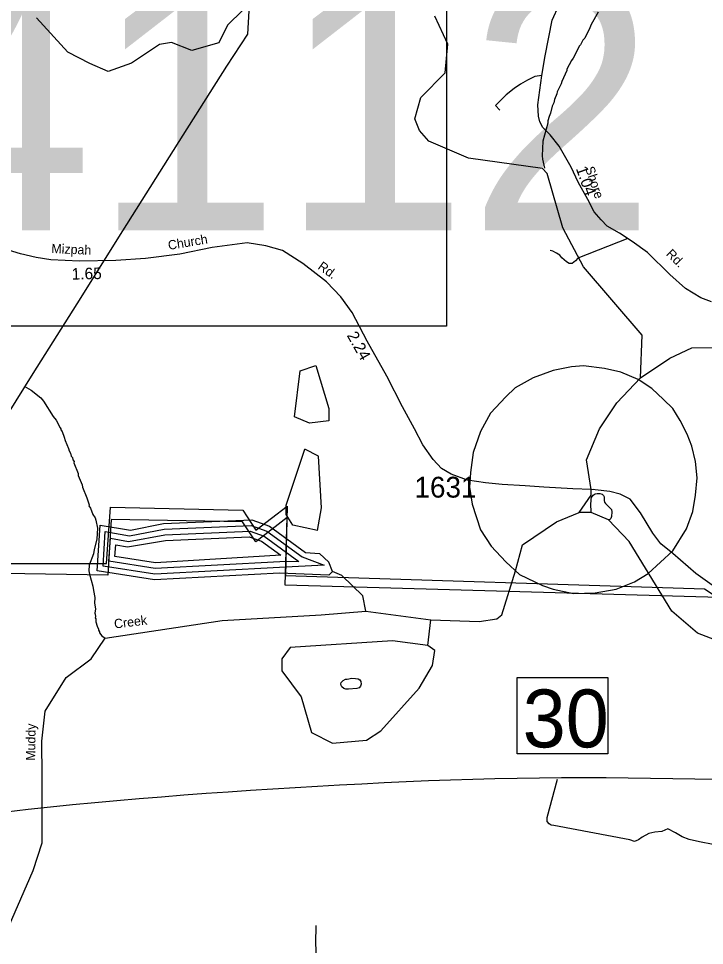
# Model space of a CAD drawing. Extents: x 1551653 to 1702041, y 811336 to 920032.
# Drawn here: x 1605284 to 1610144, y 894635 to 901206 of the extents above; entities that cross this region are included whole.
import ezdxf

# ---------------------------------------------------------------- set-up
doc = ezdxf.new("R2010")
doc.units = 0
for name, color, linetype in [('Old_Level_11', 7, 'Continuous'), ('Old_Level_17', 7, 'Continuous'), ('Old_Level_21', 7, 'Continuous'), ('Old_Level_3', 7, 'Continuous'), ('Old_Level_31', 7, 'Continuous'), ('Old_Level_32', 7, 'Continuous'), ('Old_Level_35', 7, 'Continuous'), ('Old_Level_48', 7, 'Continuous'), ('Old_Level_49', 7, 'Continuous'), ('Old_Level_50', 7, 'Continuous'), ('Old_Level_56', 7, 'Continuous'), ('Old_Level_59', 7, 'Continuous'), ('Old_Level_60', 7, 'Continuous'), ('Old_Level_61', 7, 'Continuous'), ('Old_Level_62', 7, 'Continuous'), ('Old_Level_8', 7, 'Continuous')]:
    doc.layers.add(name, color=color, linetype=linetype)

msp = doc.modelspace()

# ---------------------------------------------------------------- linework, layer by layer
at = {"layer": 'Old_Level_3'}
for points in [[(1608317.267, 899025.704), (1601480.749, 899025.704), (1601480.749, 901944.306), (1608317.267, 901944.306), (1608317.267, 899025.704)], [(1609215.255, 897129.27), (1609370.255, 897135.728), (1609518.797, 897161.562), (1609647.963, 897213.228), (1609744.838, 897271.353), (1609919.213, 897432.812), (1610016.088, 897587.812), (1610061.296, 897710.52), (1610080.671, 897826.77), (1610093.588, 897949.478), (1610080.671, 898065.728), (1610054.838, 898175.52), (1610022.547, 898259.479), (1609970.88, 898356.353), (1609919.213, 898440.312), (1609854.629, 898504.895), (1609770.671, 898582.395), (1609673.796, 898646.979), (1609551.088, 898698.645), (1609434.838, 898724.478), (1609286.296, 898743.853), (1609202.338, 898737.395), (1609073.171, 898711.562), (1608931.088, 898659.895), (1608801.922, 898588.854), (1608737.338, 898524.27), (1608627.546, 898408.02), (1608556.505, 898278.854), (1608504.838, 898130.311), (1608485.463, 897988.228), (1608479.005, 897884.895), (1608498.38, 897762.187), (1608556.505, 897581.353), (1608634.004, 897465.104), (1608737.338, 897355.312), (1608834.213, 897264.895), (1608995.671, 897187.395), (1609073.171, 897161.562), (1609215.255, 897129.27)], [(1605195.877, 895582.836), (1605352.713, 895600.571), (1605509.747, 895617.42), (1605666.956, 895633.419), (1605824.319, 895648.607), (1605981.814, 895663.021), (1606139.416, 895676.697), (1606297.105, 895689.676), (1606454.858, 895701.991), (1606612.653, 895713.683), (1606770.466, 895724.787), (1606928.276, 895735.342), (1607086.06, 895745.386), (1607243.797, 895754.954), (1607401.463, 895764.086), (1607559.035, 895772.817), (1607716.492, 895781.186), (1607873.811, 895789.232), (1608030.971, 895796.989), (1608188.038, 895804.168), (1608345.17, 895810.204), (1608502.364, 895815.139), (1608659.619, 895819.03), (1608816.927, 895821.933), (1608974.286, 895823.904), (1609131.69, 895824.999), (1609289.136, 895825.274), (1609446.619, 895824.786), (1609604.134, 895823.591), (1609761.678, 895821.745), (1609919.244, 895819.304), (1610076.83, 895816.324), (1610234.43, 895812.862)]]:
    msp.add_lwpolyline(points, dxfattribs=at)
at = {"layer": 'Old_Level_31'}
msp.add_line((1609340.481, 897866.099), (1609340.481, 897866.099), dxfattribs=at)
msp.add_lwpolyline([(1608817.88, 896535.602), (1609460.384, 896535.602), (1609460.384, 895992.397), (1608817.88, 895992.397), (1608817.88, 896535.602)], dxfattribs=at)
at = {"layer": 'Old_Level_32'}
for points in [[(1610192.912, 899197.046), (1610119.308, 899226.042), (1610009.193, 899292.731), (1609899.077, 899391.315), (1609739.699, 899547.89), (1609632.482, 899626.178), (1609542.65, 899685.328), (1609455.717, 899734.62), (1609412.25, 899778.112), (1609362.987, 899836.104), (1609317.976, 899922.85), (1609249.974, 900044.87), (1609200.713, 900152.153), (1609113.779, 900300.029), (1609050.028, 900381.216), (1608997.868, 900433.407), (1608977.583, 900474.001), (1608968.89, 900514.595), (1608963.094, 900592.882), (1608992.072, 900801.648), (1609015.254, 900940.826), (1609064.516, 901193.085), (1609113.779, 901303.847)], [(1609340.481, 897866.099), (1609210.772, 897872.674), (1609007.28, 897884.652), (1608873.613, 897892.636), (1608710.021, 897902.617), (1608592.315, 897914.595), (1608464.633, 897934.557), (1608348.922, 897976.478), (1608281.091, 898016.402), (1608222.929, 898079.185), (1608148.008, 898183.768), (1608088.897, 898298.237), (1608004.186, 898452.849), (1607893.924, 898669.617), (1607754.101, 898918.803), (1607647.753, 899121.483), (1607568.754, 899232.155), (1607465.664, 899338.91), (1607298.797, 899468.375), (1607153.604, 899561.577), (1607036.002, 899594.386), (1606904.356, 899615.472), (1606656.128, 899581.692), (1606427.857, 899535.498), (1606183.871, 899503.635), (1605973.901, 899491.289), (1605715.838, 899485.524), (1605512.114, 899495.068), (1605408.397, 899511.984), (1605298.637, 899536.827), (1605188.847, 899569.875)], [(1610232.257, 897165.299), (1610083.873, 897272.889), (1609920.001, 897413.141), (1609835.213, 897481.413), (1609777.358, 897557.27), (1609691.572, 897702.994), (1609617.756, 897798.813), (1609547.93, 897834.745), (1609474.114, 897852.712), (1609369.443, 897865.133), (1609340.481, 897866.099)]]:
    msp.add_lwpolyline(points, dxfattribs=at)
at = {"layer": 'Old_Level_35'}
for points in [[(1608992.204, 900802.439), (1608942.81, 900795.849), (1608890.65, 900769.753), (1608841.387, 900740.758), (1608795.023, 900708.863), (1608739.965, 900665.37), (1608664.623, 900589.982), (1608693.601, 900555.188)], [(1609601.265, 899646.733), (1609247.076, 899507.297), (1609229.69, 899487), (1609206.507, 899469.602), (1609186.224, 899469.602), (1609165.939, 899481.201), (1609134.063, 899510.196), (1609119.574, 899527.593), (1609096.392, 899542.091), (1609070.312, 899556.589), (1609050.028, 899562.388)], [(1610205.084, 895349.926), (1610109.402, 895369.735), (1610036.817, 895386.241), (1609987.327, 895406.049), (1609937.837, 895432.46), (1609885.047, 895462.172), (1609842.156, 895442.364), (1609792.665, 895439.063), (1609749.774, 895429.159), (1609703.583, 895402.748), (1609677.188, 895382.94), (1609663.991, 895379.639), (1609647.494, 895373.036), (1609614.5, 895382.94), (1609076.707, 895485.281), (1609056.911, 895488.583), (1609043.713, 895498.487), (1609030.516, 895514.993), (1609030.516, 895541.404), (1609103.102, 895813.436)], [(1607160.841, 893957.35), (1607220.079, 894011.093), (1607260.341, 894055.62), (1607300.602, 894110.748), (1607340.864, 894178.597), (1607372.649, 894240.086), (1607387.482, 894314.296), (1607393.839, 894360.943), (1607398.077, 894505.123), (1607391.72, 894651.424), (1607393.839, 894776.522)]]:
    msp.add_lwpolyline(points, dxfattribs=at)
at = {"layer": 'Old_Level_48'}
msp.add_lwpolyline([(1605173.956, 897342.214), (1605907.092, 897342.214), (1605936.185, 897743.07), (1606872.969, 897720.488), (1606966.066, 897579.341), (1607187.17, 897748.717), (1607175.533, 897257.526), (1610144.087, 897163.147), (1610275.267, 897079.227), (1610404.297, 897027.584), (1610533.326, 896997.458), (1611430.505, 896996.956), (1611403.745, 896302.957), (1611816.515, 896248.003), (1611859.215, 896994.843), (1611891.383, 898250.646), (1611865.289, 898915.717), (1612004.934, 899367.386), (1612044.841, 900479.458), (1612086.393, 901063.966), (1613302.468, 901018.8), (1612836.985, 901668.074)], dxfattribs=at)
at = {"layer": 'Old_Level_49'}
msp.add_lwpolyline([(1610333.886, 897098.764), (1607174.546, 897189.5), (1607187.259, 897668.296), (1606966.111, 897496.565), (1606870.454, 897637.538), (1605941.465, 897654.968), (1605916.962, 897260.55), (1605181.953, 897272.033)], dxfattribs=at)
at = {"layer": 'Old_Level_50'}
msp.add_line((1609361.355, 897877.507), (1609361.355, 897877.507), dxfattribs=at)
at = {"layer": 'Old_Level_56'}
msp.add_lwpolyline([(1606919.89, 901345.983), (1606907.171, 901094.094), (1606756.695, 900868.015), (1606449.402, 900379.565), (1606020.178, 899700.675), (1605698.515, 899184.498), (1605385.307, 898690.365), (1605010.682, 898088.811), (1604709.514, 897606.24), (1604489.734, 897248.892), (1604202.665, 896790.444), (1603974.758, 896427.056), (1603537.125, 895728.327), (1603030.558, 894926.334), (1602525.824, 894116.3)], dxfattribs=at)
at = {"layer": 'Old_Level_59'}
for p in [(1607745.719, 897005.875), (1608184.735, 896760.531)]:
    msp.add_line(p, (1608205.521, 896943.607), dxfattribs=at)
for points in [[(1606874.461, 901264.088), (1606764.451, 901157.973), (1606704.446, 901034.056), (1606513.23, 900980.017), (1606367.007, 901036.307), (1606283.771, 901022.797), (1606083.558, 900889.953), (1605919.336, 900829.16), (1605788.702, 900886.486), (1605633.871, 900967.123), (1605411.8, 901211.238)], [(1609690.969, 898658.87), (1609703.442, 898961.614), (1609287.71, 899446.508), (1609140.688, 899721.995), (1609029.755, 900108.313), (1608996.741, 900141.737), (1608472.731, 900214.838), (1608190.682, 900335.511), (1608124.655, 900412.303), (1608092.667, 900495.042), (1608135.728, 900645.14), (1608308.142, 900820.311), (1608325.123, 901025.002), (1608234.692, 901221.63)], [(1609690.969, 898658.87), (1609899.894, 898799.318), (1610055.785, 898872.081), (1610345.983, 898874.332), (1610568.694, 898903.603), (1610746.412, 898946.383)], [(1609340.481, 897868.032), (1609307.526, 898076.776), (1609400.967, 898296.825), (1609522.581, 898480.968), (1609690.969, 898658.87)], [(1609255.722, 897703.975), (1609340.849, 897826.529), (1609340.481, 897868.032)], [(1608205.521, 896943.607), (1608547.307, 896931.944), (1608673.534, 896951.382), (1608708.49, 896978.594), (1608805.588, 897291.529), (1608854.137, 897476.18), (1609096.704, 897638.256), (1609255.722, 897703.975)], [(1610758.754, 896593.413), (1610094.693, 896849.831), (1609913.734, 897004.543), (1609611.693, 897499.743), (1609463.85, 897651.584), (1609342.357, 897703.36), (1609255.722, 897703.975)], [(1607745.719, 897005.875), (1607722.753, 897114.656), (1607574.705, 897258.807), (1607507.653, 897286.489)], [(1605270.231, 893847.446), (1605237.259, 894382.872), (1605198.42, 894550.031), (1605173.175, 894672.483), (1605388.646, 895167.146), (1605452.73, 895361.516), (1605452.699, 895835.693), (1605448.816, 896082.542), (1605472.119, 896296.349), (1605621.687, 896533.64), (1605798.647, 896667.847), (1605897.174, 896813.332), (1606727.738, 896937.901), (1607429.651, 896978.434), (1607745.719, 897005.875)]]:
    msp.add_lwpolyline(points, dxfattribs=at)
at = {"layer": 'Old_Level_60'}
msp.add_line((1607180.698, 897755.956), (1607311.726, 898153.86), dxfattribs=at)
for points in [[(1607346.687, 898336.971), (1607238.727, 898381.775), (1607279.343, 898709.287), (1607390.584, 898745.075), (1607483.947, 898440.877), (1607483.947, 898353.396), (1607346.687, 898336.971)], [(1607403.692, 897577.458), (1607430.656, 897737.809), (1607410.664, 898102.597), (1607311.726, 898153.86)], [(1607403.692, 897577.458), (1607228.68, 897613.855), (1607179.672, 897690.339), (1607180.698, 897755.956)], [(1607507.653, 897286.489), (1607482.739, 897260.653), (1607132.716, 897274.391), (1606248.736, 897226.717), (1605840.682, 897290.795), (1605861.7, 897615.393)], [(1605861.7, 897615.393), (1606077.723, 897578.176), (1606311.687, 897625.953), (1606937.711, 897652.61), (1607061.665, 897607.396), (1607317.673, 897421.619), (1607417.738, 897413.006)], [(1607507.653, 897286.489), (1607483.662, 897352.619), (1607417.738, 897413.006)], [(1608184.735, 896760.531), (1607934.674, 896795.184), (1607208.687, 896747.612), (1607149.735, 896666.719), (1607148.71, 896581.418), (1607287.735, 896397.999), (1607359.708, 896143.836), (1607508.679, 896068.582)], [(1607508.679, 896068.582), (1607750.743, 896089.805), (1607851.731, 896156.755), (1608122.707, 896459.822), (1608216.723, 896618.84), (1608234.665, 896726.697), (1608184.735, 896760.531)], [(1607613.354, 896523.645), (1607644.829, 896528.976), (1607671.998, 896528.668), (1607690.556, 896524.055), (1607701.936, 896518.211), (1607708.908, 896505.292), (1607711.573, 896488.068), (1607707.062, 896472.382), (1607696.912, 896462.539), (1607681.123, 896457.003), (1607621.145, 896452.081), (1607602.486, 896452.286), (1607588.235, 896456.798), (1607575.521, 896468.383), (1607569.985, 896478.431), (1607568.652, 896489.914), (1607570.19, 896498.423), (1607583.211, 896512.572), (1607600.538, 896522.414), (1607613.354, 896523.645)]]:
    msp.add_lwpolyline(points, dxfattribs=at)
at = {"layer": 'Old_Level_61'}
for points in [[(1607449.418, 897329.755), (1607134.253, 897314.376), (1606250.787, 897266.907), (1605882.923, 897324.629), (1605898.712, 897568.436), (1606070.956, 897538.806), (1606316.608, 897586.173), (1606931.457, 897612.317), (1607042.698, 897571.717), (1607294.194, 897389.22), (1607449.418, 897329.755)], [(1607270.716, 897356.822), (1607135.894, 897354.361), (1606252.837, 897307.097), (1605925.266, 897358.463), (1605935.827, 897521.479), (1606064.189, 897499.333), (1606321.427, 897546.29), (1606925.203, 897572.024), (1607023.73, 897536.038), (1607270.716, 897356.822)], [(1607142.148, 897400.806), (1606254.888, 897347.185), (1605967.507, 897392.399), (1605972.838, 897474.522), (1606057.32, 897459.963), (1606326.348, 897506.51), (1606918.949, 897531.732), (1607004.763, 897500.461), (1607142.148, 897400.806)]]:
    msp.add_lwpolyline(points, dxfattribs=at)
at = {"layer": 'Old_Level_62'}
for points in [[(1609390.544, 901250.043), (1609341.229, 901162.896), (1609332.822, 901139.008), (1609295.707, 901067.65), (1609283.507, 901051.861), (1609267, 901020.18), (1609258.798, 901012.286), (1609213.482, 900925.036), (1609201.178, 900909.247), (1609170.216, 900845.783), (1609170.113, 900837.786), (1609132.794, 900758.431), (1609128.59, 900742.54), (1609099.678, 900686.97), (1609097.422, 900671.079), (1609080.813, 900631.299), (1609076.404, 900607.41), (1609064.101, 900583.624), (1609053.336, 900535.847), (1609042.981, 900511.958), (1609034.471, 900480.073), (1609034.163, 900464.079), (1609000.125, 900336.741), (1608994.486, 900232.78), (1608996.126, 900208.789), (1609010.377, 900145.223)], [(1605324.156, 898600.771), (1605373.574, 898571.961), (1605442.676, 898516.802), (1605460.311, 898494.554), (1605528.593, 898385.363), (1605550.124, 898359.014), (1605579.241, 898304.573), (1605585.187, 898298.421), (1605584.982, 898290.424), (1605592.774, 898278.326), (1605608.153, 898238.033), (1605613.792, 898213.94), (1605638.809, 898157.55), (1605642.602, 898141.454), (1605652.342, 898125.357), (1605657.981, 898103.212), (1605665.773, 898093.062), (1605669.566, 898077.068), (1605677.358, 898064.867), (1605677.256, 898056.87), (1605705.963, 897980.385), (1605707.809, 897966.339), (1605734.67, 897899.903), (1605736.413, 897883.908), (1605769.222, 897807.322), (1605784.396, 897759.134), (1605782.243, 897751.137), (1605794.033, 897734.938), (1605811.257, 897690.647), (1605826.944, 897666.451), (1605832.685, 897650.354), (1605843.758, 897594.17), (1605838.427, 897514.2), (1605819.357, 897442.534), (1605814.846, 897410.648), (1605785.523, 897331.088), (1605782.96, 897291.205), (1605786.549, 897267.112), (1605811.155, 897182.733), (1605814.641, 897150.642), (1605825.919, 897102.455), (1605823.253, 897062.47), (1605828.584, 897022.382), (1605824.073, 896990.497), (1605827.969, 896982.397), (1605829.712, 896966.403), (1605827.559, 896958.406), (1605831.455, 896950.409), (1605833.095, 896928.366), (1605840.58, 896898.223), (1605850.32, 896878.025), (1605850.115, 896870.028), (1605857.907, 896857.93), (1605857.804, 896851.984), (1605875.439, 896829.633), (1605897.174, 896813.332)], [(1609342.357, 897703.36), (1609340.716, 897717.509), (1609340.101, 897753.495), (1609341.024, 897799.53), (1609344.817, 897810.602), (1609356.198, 897826.699), (1609369.629, 897836.541), (1609383.367, 897839.002), (1609403.77, 897837.977), (1609418.534, 897834.081), (1609428.376, 897824.341), (1609432.785, 897814.293), (1609433.913, 897789.072), (1609436.783, 897777.897), (1609442.525, 897767.439), (1609456.468, 897754.623), (1609476.666, 897734.733), (1609484.663, 897724.993), (1609487.841, 897708.999), (1609485.176, 897675.678), (1609480.869, 897661.94), (1609473.59, 897654.353), (1609463.85, 897651.584)]]:
    msp.add_lwpolyline(points, dxfattribs=at)

# ---------------------------------------------------------------- texts
at = {"layer": 'Old_Level_11'}
for s, rotation, p in [('Shore', 288.0450778, (1609298.193, 900145.62)), ('Church', 9.3986639, (1606348.987, 899565.407)), ('Mizpah', 357.4293917, (1605515.788, 899543.541)), ('Rd.', 314.9322111, (1609868.076, 899532.468)), ('Rd.', 324.094225, (1607399.713, 899435.513))]:
    msp.add_text(s, height=65.6167, rotation=rotation, dxfattribs=at).set_placement(p)
at = {"layer": 'Old_Level_17'}
for s, rotation, p in [('1.04', 289.4512222, (1609232.112, 900143.108)), ('1.65', 1.2796139, (1605661.548, 899354.793)), ('2.24', 299.2975472, (1607608.204, 898959.786))]:
    msp.add_text(s, height=82.0208, rotation=rotation, dxfattribs=at).set_placement(p)
at = {"layer": 'Old_Level_21'}
for s, rotation, p in [('Creek', 7.1830306, (1605965.52, 896881.28)), ('Muddy', 89.26615, (1605401.969, 895944.297))]:
    msp.add_text(s, height=65.6167, rotation=rotation, dxfattribs=at).set_placement(p)
at = {"layer": 'Old_Level_3'}
msp.add_text('B-4112', height=1788.0542, dxfattribs=at).set_placement((1602088.088, 899705.428))
at = {"layer": 'Old_Level_31'}
msp.add_text('30', height=410.1042, dxfattribs=at).set_placement((1608856.246, 896039.244))
at = {"layer": 'Old_Level_8'}
msp.add_text('1631', height=147.6375, dxfattribs=at).set_placement((1608089.604, 897809.91))

doc.saveas('drawing.dxf')
